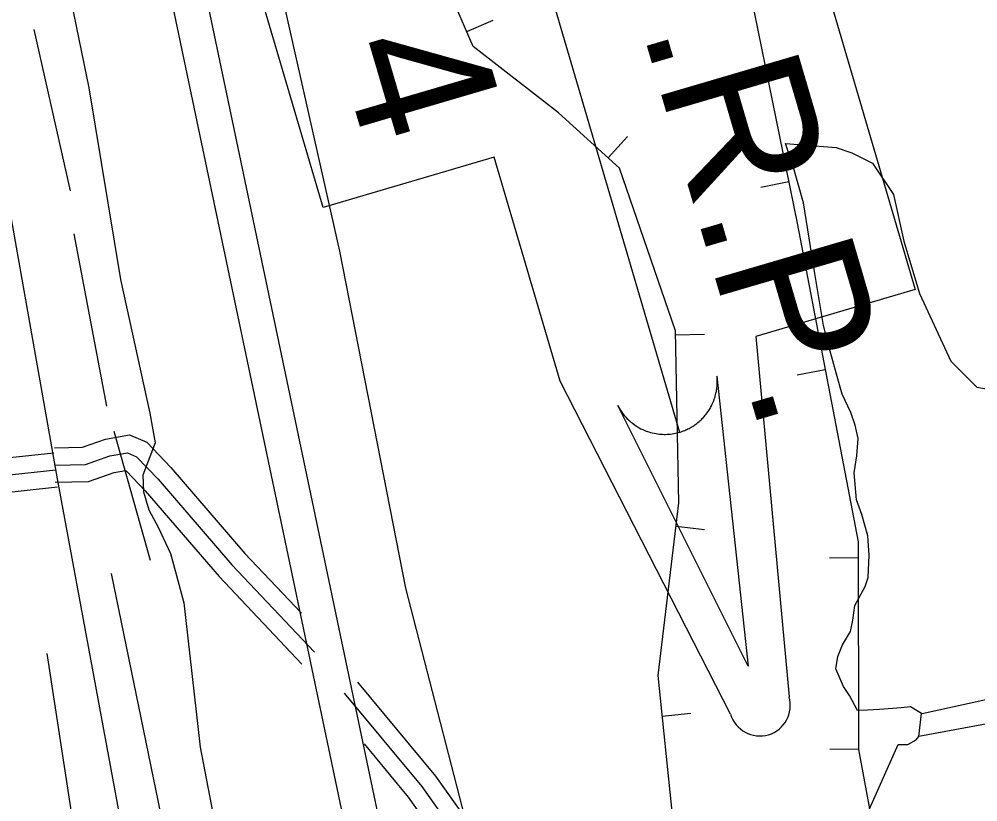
# Model space of a CAD drawing. Extents: x 3279314 to 3317160, y 734079 to 759431.
# Drawn here: x 3283911 to 3284746, y 755474 to 756155 of the extents above; entities that cross this region are included whole.
import ezdxf

# ---------------------------------------------------------------- set-up
doc = ezdxf.new("R2010")
doc.units = 0
for name, color, linetype in [('V-BORW-LINE', 7, 'Continuous'), ('V-LEVE-TOET', 7, 'Continuous'), ('V-ROAD-CNTR', 7, 'Continuous'), ('V-SITE-VEGE', 7, 'Continuous'), ('V-SURV-LINE', 7, 'Continuous'), ('V-TOPO-SHOR', 7, 'Continuous'), ('V-TOPO-WATR-IDEN', 7, 'Continuous')]:
    doc.layers.add(name, color=color, linetype=linetype)

msp = doc.modelspace()

# ---------------------------------------------------------------- linework, layer by layer
at = {"layer": 'V-BORW-LINE'}
for p, q in [((3284300.68, 756144.12), (3284323.61, 756154.07)), ((3284423.83, 756034.15), (3284440.57, 756052.73)), ((3284581.08, 756013.31), (3284556.58, 756008.32)), ((3284482.51, 755880.1), (3284507.5, 755880.58)), ((3284612.75, 755849.75), (3284588.2, 755845.06)), ((3284482.89, 755713.67), (3284507.71, 755710.7)), ((3284641.39, 755685.86), (3284616.39, 755685.81)), ((3284470.9, 755548.18), (3284495.77, 755550.71)), ((3284641.68, 755519.26), (3284616.68, 755519.21))]:
    msp.add_line(p, q, dxfattribs=at)
msp.add_lwpolyline([(3284443.51, 756381.2), (3284529.55, 756266.65), (3284588.37, 755977.47), (3284641.37, 755699.87), (3284641.68, 755519.01), (3284669.39, 755370.43), (3284651.93, 755336.97), (3284565.4, 755357.54), (3284479.67, 755462.11), (3284467.31, 755583.5), (3284485.31, 755733.88), (3284482.44, 755883.73), (3284433.67, 756025.29), (3284380.42, 756073.28), (3284306.3, 756131.18), (3284237.63, 756289.29), (3284261.16, 756356.85), (3284363.29, 756384.09), (3284401.41, 756388.07), (3284443.51, 756381.2)], dxfattribs=at)
at = {"layer": 'V-LEVE-TOET'}
for points in [[(3284644.47, 754412.71), (3284551.63, 754585.23), (3284449.39, 754762.37), (3284426.77, 754809.35), (3284411.68, 754845.81), (3284392.75, 754883.53), (3284381.26, 754939.21), (3284364.86, 755036.82), (3284363.71, 755106.57), (3284355.27, 755184.16), (3284312.86, 755406.54), (3284247.54, 755659.58), (3284190.04, 755952.85), (3284124.79, 756243.28), (3284085.16, 756438.32), (3284088.1, 756504.73), (3284084.85, 756539.5), (3284077.77, 756575.82), (3284068.53, 756624.94), (3284052.79, 756743.01), (3284027.84, 757013.75), (3284006.29, 757241.41), (3283980.12, 757578.93), (3283975, 757641.64)], [(3283848.42, 756709.71), (3283862.51, 756581.88), (3283875.08, 756503.33), (3283901.04, 756426.62), (3283916.54, 756345.05), (3283940.91, 756245.23), (3283971.52, 756095.16), (3283999.17, 755928.22), (3284024.74, 755812.05), (3284029.33, 755786.16), (3284018.75, 755757.86), (3284019.1, 755743.32), (3284023.87, 755727.8), (3284031.91, 755712.53), (3284042.79, 755689.79), (3284048.09, 755670.71), (3284054.21, 755646.87), (3284068.63, 755521.1), (3284120.58, 755250.49)]]:
    msp.add_lwpolyline(points, dxfattribs=at)
at = {"layer": 'V-ROAD-CNTR'}
for points in [[(3283839.11, 756347.14), (3283944.21, 755754.63), (3284049.74, 755183.49), (3284071.35, 755063.74), (3284098.19, 754965.45), (3284111.95, 754916.49), (3284132.49, 754857.37), (3284146.1, 754822.83), (3284160.27, 754790.93), (3284176.17, 754753.31), (3284194.77, 754713.42), (3284222.45, 754660.27), (3284805.21, 753589.14), (3285080.25, 753080.21), (3285191.49, 752890.25)], [(3283941.73, 755781.77), (3283966.09, 755782.31), (3283986.17, 755789.29), (3284007.09, 755792.96), (3284022, 755786.58), (3284043.05, 755764.52), (3284107.32, 755689.82), (3284156.66, 755637.72)], [(3283574.94, 755696.72), (3283883.5, 755771.2), (3283941.18, 755777.48)], [(3283942.06, 755766.77), (3283968.79, 755767.36), (3283989.95, 755774.72), (3284005.29, 755777.41), (3284013.27, 755774), (3284031.93, 755754.44), (3284096.18, 755679.77), (3284168.11, 755603.82)], [(3283942.06, 755766.77), (3283968.79, 755767.36), (3283989.95, 755774.72), (3284005.29, 755777.41), (3284013.27, 755774), (3284031.93, 755754.44), (3284096.18, 755679.77), (3284168.11, 755603.82)], [(3283578.46, 755682.14), (3283886.08, 755756.39), (3283942.81, 755762.56)], [(3283578.46, 755682.14), (3283886.08, 755756.39), (3283942.81, 755762.56)], [(3283942.39, 755751.78), (3283971.48, 755752.42), (3283993.73, 755760.16), (3284003.49, 755761.87), (3284004.54, 755761.42), (3284020.81, 755744.37), (3284085.05, 755669.71), (3284157.21, 755593.51)], [(3283581.98, 755667.56), (3283888.66, 755741.59), (3283944.43, 755747.65)], [(3284205.45, 755577.8), (3284273.55, 755495.88), (3284315.43, 755436.55), (3284331.79, 755390.36), (3284357.6, 755292.74)], [(3284193.91, 755568.21), (3284261.63, 755486.75), (3284301.98, 755429.59), (3284317.44, 755385.93), (3284348.23, 755269.51), (3284360.84, 755261.41), (3284416.42, 755271.58), (3284533.27, 755281.14), (3284693.79, 755308.77), (3284752.84, 755314.77)], [(3284193.91, 755568.21), (3284261.63, 755486.75), (3284301.98, 755429.59), (3284317.44, 755385.93), (3284348.23, 755269.51), (3284360.84, 755261.41), (3284416.42, 755271.58), (3284533.27, 755281.14), (3284693.79, 755308.77), (3284752.84, 755314.77)], [(3284211.23, 755523.92), (3284249.72, 755477.61), (3284288.53, 755422.63), (3284303.1, 755381.5), (3284328.82, 755284.25)]]:
    msp.add_lwpolyline(points, dxfattribs=at)
at = {"layer": 'V-SITE-VEGE'}
for p, q in [((3284584.43, 756027.92), (3284578.23, 756046.72)), ((3284578.23, 756046.72), (3284622.22, 756043.19)), ((3284622.22, 756043.19), (3284635.82, 756038.65)), ((3284635.82, 756038.65), (3284653.96, 756029.57)), ((3284593.95, 755995.11), (3284584.43, 756027.92)), ((3284653.96, 756029.57), (3284672.11, 756002.35)), ((3284672.11, 756002.35), (3284681.18, 755961.51)), ((3284603.56, 755933.53), (3284593.95, 755995.11)), ((3284681.18, 755961.51), (3284694.78, 755916.13)), ((3284611.37, 755888.29), (3284603.56, 755933.53)), ((3284694.78, 755916.13), (3284722, 755857.14)), ((3284616.08, 755869.22), (3284611.37, 755888.29)), ((3284622.5, 755845.96), (3284616.08, 755869.22)), ((3284722, 755857.14), (3284744.67, 755834.45)), ((3284627.54, 755828.37), (3284622.5, 755845.96)), ((3284744.67, 755834.45), (3284799.1, 755825.37)), ((3284634.97, 755812.51), (3284627.54, 755828.37)), ((3284638.93, 755801.47), (3284634.97, 755812.51)), ((3284641.4, 755789.85), (3284638.93, 755801.47)), ((3284640.25, 755774.74), (3284641.4, 755789.85)), ((3284637.91, 755759.94), (3284640.25, 755774.74)), ((3284639.88, 755736.47), (3284637.91, 755759.94)), ((3284644.7, 755723.63), (3284639.88, 755736.47)), ((3284649.72, 755705.14), (3284644.7, 755723.63)), ((3284650.91, 755688.21), (3284649.72, 755705.14)), ((3284650.27, 755668.94), (3284650.91, 755688.21)), ((3284647.46, 755660.97), (3284650.27, 755668.94)), ((3284638.57, 755644.51), (3284647.46, 755660.97)), ((3284636.87, 755631.78), (3284638.57, 755644.51)), ((3284634.62, 755621.74), (3284636.87, 755631.78)), ((3284627.89, 755610.28), (3284634.62, 755621.74)), ((3284623.85, 755599.96), (3284627.89, 755610.28)), ((3284621.88, 755589.32), (3284623.85, 755599.96)), ((3284628.74, 755574.07), (3284621.88, 755589.32)), ((3284633.95, 755566.26), (3284628.74, 755574.07)), ((3284640.84, 755553.09), (3284633.95, 755566.26)), ((3284649.44, 755553.23), (3284640.84, 755553.09)), ((3284660.14, 755553.94), (3284649.44, 755553.23)), ((3284678.86, 755555.39), (3284660.14, 755553.94)), ((3284686.88, 755556.14), (3284678.86, 755555.39)), ((3284696.46, 755550.57), (3284686.88, 755556.14)), ((3284694.28, 755530.5), (3284696.46, 755550.57)), ((3284684.53, 755523.54), (3284692.02, 755527.57)), ((3284692.02, 755527.57), (3284694.28, 755530.5)), ((3284644.89, 755453.27), (3284676.22, 755523.4)), ((3284676.22, 755523.4), (3284684.53, 755523.54))]:
    msp.add_line(p, q, dxfattribs=at)
at = {"layer": 'V-SURV-LINE'}
for points in [[(3284011.19, 756473.1), (3284353.92, 754840.72)], [(3284324.57, 754834.54), (3283981.84, 756466.92)]]:
    msp.add_lwpolyline(points, dxfattribs=at)
at = {"layer": 'V-TOPO-SHOR'}
for p, q in [((3283923.83, 756146.05), (3283955.4, 756005.53)), ((3283958.62, 755968.04), (3283987.09, 755818.14)), ((3283993.39, 755796.28), (3284024.9, 755683.88)), ((3285340.41, 755648.78), (3284694.28, 755530.5))]:
    msp.add_line(p, q, dxfattribs=at)
for points in [[(3284697.01, 755550.36), (3284959.68, 755608.18), (3285334.63, 755677.1), (3285340.33, 755648.76)], [(3284535.2, 754143.99), (3284305.59, 754559.28), (3284185.72, 754787.72), (3284159.08, 754840.7), (3284125.67, 754950.01), (3284081.91, 755231.67), (3283991.38, 755672.34)], [(3283935.19, 755602.59), (3283992.42, 755228.15), (3284032.61, 755055.87), (3284069.34, 754939.93), (3284129.37, 754787.59), (3284196, 754645.2), (3284242.61, 754559.13)], [(3284696.46, 755550.57), (3284697.01, 755550.36)]]:
    msp.add_lwpolyline(points, dxfattribs=at)
at = {"layer": 'V-TOPO-WATR-IDEN'}
msp.add_line((3284274.09, 756516.03), (3284485.9, 755795.31), dxfattribs=at)
msp.add_line((3284274.09, 756516.03), (3284485.9, 755795.31), dxfattribs=at)
for points in [[(3284229.61, 756761.42), (3284372.25, 756491.32), (3284511.1, 756532.12), (3284691.14, 755919.5), (3284552.29, 755878.69), (3284581.25, 755564.88)], [(3284229.61, 756761.42), (3284372.25, 756491.32), (3284511.1, 756532.12), (3284691.14, 755919.5), (3284552.29, 755878.69), (3284581.25, 755564.88)], [(3284530.38, 755549.93), (3284381.96, 755839.69), (3284324.6, 756034.85), (3284175.58, 755991.06), (3284122.27, 756172.45), (3284271.29, 756216.25), (3284207.9, 756431.96), (3284178.73, 756746.47)], [(3284530.38, 755549.93), (3284381.96, 755839.69), (3284324.6, 756034.85), (3284175.58, 755991.06), (3284122.27, 756172.45), (3284271.29, 756216.25), (3284207.9, 756431.96), (3284178.73, 756746.47)]]:
    msp.add_lwpolyline(points, dxfattribs=at)
msp.add_lwpolyline([(3284518.5, 755843.98), (3284545.79, 755591.53), (3284432.15, 755818.6), (3284434.4, 755814.64), (3284436.95, 755811.04), (3284438.07, 755809.66), (3284439.1, 755808.48), (3284440.4, 755807.1), (3284441.71, 755805.83), (3284442.89, 755804.76), (3284444.55, 755803.37), (3284446.41, 755801.97), (3284447.49, 755801.23), (3284448.9, 755800.32), (3284450.8, 755799.2), (3284452.32, 755798.4), (3284453.99, 755797.59), (3284455.11, 755797.1), (3284456.35, 755796.59), (3284457.89, 755796.02), (3284459.32, 755795.55), (3284460.76, 755795.12), (3284461.95, 755794.81), (3284463.74, 755794.4), (3284465.47, 755794.08), (3284466.85, 755793.87), (3284468.49, 755793.68), (3284469.92, 755793.56), (3284471.19, 755793.49), (3284472.17, 755793.46), (3284473.68, 755793.46), (3284475.23, 755793.51), (3284476.69, 755793.61), (3284478.18, 755793.75), (3284479.55, 755793.93), (3284481.04, 755794.17), (3284482.26, 755794.4), (3284483.99, 755794.8), (3284485.9, 755795.31), (3284486.5, 755795.5), (3284487.39, 755795.78), (3284488.43, 755796.14), (3284489.43, 755796.51), (3284490.39, 755796.89), (3284491.32, 755797.28), (3284492.4, 755797.78), (3284493.15, 755798.13), (3284494.24, 755798.68), (3284495.23, 755799.22), (3284495.92, 755799.61), (3284497.64, 755800.66), (3284498.54, 755801.25), (3284499.15, 755801.67), (3284500.15, 755802.38), (3284501.02, 755803.04), (3284501.91, 755803.75), (3284502.94, 755804.62), (3284503.89, 755805.46), (3284504.6, 755806.13), (3284505.21, 755806.72), (3284506.01, 755807.53), (3284506.71, 755808.28), (3284507.51, 755809.17), (3284508.29, 755810.09), (3284509.05, 755811.05), (3284509.99, 755812.29), (3284510.63, 755813.19), (3284511.32, 755814.21), (3284511.96, 755815.23), (3284512.46, 755816.06), (3284512.99, 755816.98), (3284513.72, 755818.36), (3284513.75, 755818.42), (3284514.17, 755819.25), (3284514.46, 755819.88), (3284514.89, 755820.82), (3284515.39, 755822), (3284515.76, 755822.95), (3284516.08, 755823.82), (3284516.46, 755824.94), (3284516.81, 755826.02), (3284517.03, 755826.8), (3284517.31, 755827.82), (3284517.65, 755829.25), (3284517.83, 755830.09), (3284517.96, 755830.76), (3284518.07, 755831.38), (3284518.19, 755832.11), (3284518.34, 755833.08), (3284518.46, 755834.06), (3284518.56, 755835.02), (3284518.64, 755835.98), (3284518.7, 755837.23), (3284518.73, 755837.97), (3284518.75, 755839.17), (3284518.73, 755840.55), (3284518.69, 755841.59), (3284518.64, 755842.36), (3284518.58, 755843.09), (3284518.54, 755843.61)], close=True, dxfattribs=at)
msp.add_lwpolyline([(3284518.5, 755843.98), (3284545.79, 755591.53), (3284432.15, 755818.6), (3284434.4, 755814.64), (3284436.95, 755811.04), (3284438.07, 755809.66), (3284439.1, 755808.48), (3284440.4, 755807.1), (3284441.71, 755805.83), (3284442.89, 755804.76), (3284444.55, 755803.37), (3284446.41, 755801.97), (3284447.49, 755801.23), (3284448.9, 755800.32), (3284450.8, 755799.2), (3284452.32, 755798.4), (3284453.99, 755797.59), (3284455.11, 755797.1), (3284456.35, 755796.59), (3284457.89, 755796.02), (3284459.32, 755795.55), (3284460.76, 755795.12), (3284461.95, 755794.81), (3284463.74, 755794.4), (3284465.47, 755794.08), (3284466.85, 755793.87), (3284468.49, 755793.68), (3284469.92, 755793.56), (3284471.19, 755793.49), (3284472.17, 755793.46), (3284473.68, 755793.46), (3284475.23, 755793.51), (3284476.69, 755793.61), (3284478.18, 755793.75), (3284479.55, 755793.93), (3284481.04, 755794.17), (3284482.26, 755794.4), (3284483.99, 755794.8), (3284485.9, 755795.31), (3284486.5, 755795.5), (3284487.39, 755795.78), (3284488.43, 755796.14), (3284489.43, 755796.51), (3284490.39, 755796.89), (3284491.32, 755797.28), (3284492.4, 755797.78), (3284493.15, 755798.13), (3284494.24, 755798.68), (3284495.23, 755799.22), (3284495.92, 755799.61), (3284497.64, 755800.66), (3284498.54, 755801.25), (3284499.15, 755801.67), (3284500.15, 755802.38), (3284501.02, 755803.04), (3284501.91, 755803.75), (3284502.94, 755804.62), (3284503.89, 755805.46), (3284504.6, 755806.13), (3284505.21, 755806.72), (3284506.01, 755807.53), (3284506.71, 755808.28), (3284507.51, 755809.17), (3284508.29, 755810.09), (3284509.05, 755811.05), (3284509.99, 755812.29), (3284510.63, 755813.19), (3284511.32, 755814.21), (3284511.96, 755815.23), (3284512.46, 755816.06), (3284512.99, 755816.98), (3284513.72, 755818.36), (3284513.75, 755818.42), (3284514.17, 755819.25), (3284514.46, 755819.88), (3284514.89, 755820.82), (3284515.39, 755822), (3284515.76, 755822.95), (3284516.08, 755823.82), (3284516.46, 755824.94), (3284516.81, 755826.02), (3284517.03, 755826.8), (3284517.31, 755827.82), (3284517.65, 755829.25), (3284517.83, 755830.09), (3284517.96, 755830.76), (3284518.07, 755831.38), (3284518.19, 755832.11), (3284518.34, 755833.08), (3284518.46, 755834.06), (3284518.56, 755835.02), (3284518.64, 755835.98), (3284518.7, 755837.23), (3284518.73, 755837.97), (3284518.75, 755839.17), (3284518.73, 755840.55), (3284518.69, 755841.59), (3284518.64, 755842.36), (3284518.58, 755843.09), (3284518.54, 755843.61)], close=True, dxfattribs=at)
msp.add_arc((3284555.82, 755557.4), 26.51, 196.37727, 16.37727, dxfattribs=at)
msp.add_arc((3284555.82, 755557.4), 26.51, 196.37727, 16.37727, dxfattribs=at)

# ---------------------------------------------------------------- texts
for s, height, rotation, p in [('L.W.R.P.', 124.499, 286.3772, (3284369.63, 756430.34)), ('L.W.R.P.', 124.499, 286.3772, (3284369.63, 756430.34)), ('4', 124.5, 286.37731, (3284187.42, 756129.98)), ('4', 124.5, 286.37731, (3284187.42, 756129.98))]:
    msp.add_text(s, height=height, rotation=rotation, dxfattribs=at).set_placement(p)

doc.saveas('drawing.dxf')
